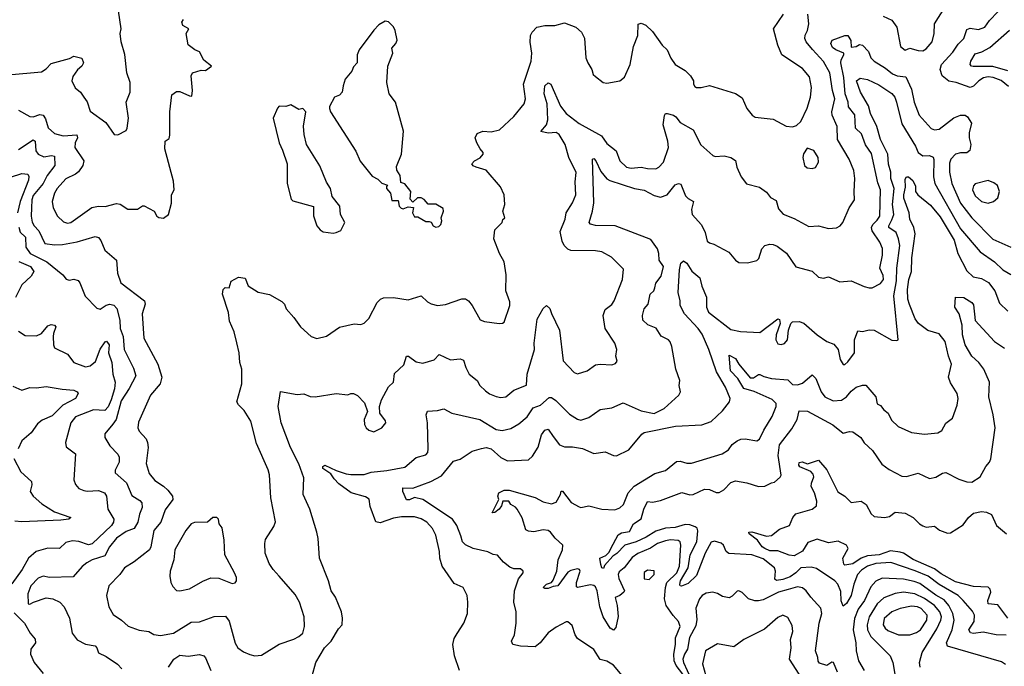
# Model space of a CAD drawing. Extents: x 1603745 to 1745082, y 385868 to 533966.
# Tile 320 of 646: x 1699692 to 1705734, y 423971 to 427941. Entities that reach past the tile are written whole.
import ezdxf

# ---------------------------------------------------------------- set-up
doc = ezdxf.new("R2010")
doc.units = 0

msp = doc.modelspace()

# ---------------------------------------------------------------- linework, layer by layer
at = {"layer": '0CON20XD'}
for points in [[(1700295, 427233.8), (1700345, 427261.2), (1700350.8, 427275), (1700359.5, 427335), (1700344.6, 427435), (1700370, 427495), (1700369.5, 427555), (1700348.9, 427615), (1700336.9, 427726.9), (1700314.1, 427805), (1700308.8, 427855), (1700314, 427885), (1700297.9, 427995)], [(1704991.3, 427961.3), (1705045, 427938.6), (1705075.6, 427895), (1705097.1, 427775), (1705125, 427754.4), (1705155, 427765.7), (1705205, 427751.8), (1705235, 427750.4), (1705255, 427761.1), (1705292.2, 427805), (1705304.5, 427855), (1705305.7, 427915), (1705368.6, 428015)], [(1705760.5, 427530.5), (1705715, 427567.5), (1705665, 427586.1), (1705635, 427589.8), (1705607.3, 427582.7), (1705578.2, 427565), (1705545, 427532.7), (1705525, 427523.8), (1705438.8, 427555), (1705393.7, 427563.7), (1705352.3, 427595), (1705340.7, 427635), (1705348.2, 427665), (1705417.9, 427742.1), (1705450.1, 427789.9), (1705486.4, 427825), (1705505, 427880.8), (1705525, 427888.9), (1705575, 427880), (1705614.2, 427895), (1705643.8, 427936.2), (1705695, 427988)], [(1699685, 427384.4), (1699755, 427345.7), (1699775, 427343.8), (1699815, 427357.9), (1699835, 427353.6), (1699851.2, 427331.2), (1699867.1, 427277.1), (1699905, 427242.2), (1699958.2, 427228.2), (1700043.5, 427233.5), (1700046.9, 427215), (1700031.6, 427185), (1700029.6, 427155), (1700085.4, 427075), (1700079.5, 427045), (1700053, 427007), (1700035, 426992.2), (1699975, 426964.4), (1699921.1, 426905), (1699905.3, 426875), (1699892.2, 426825), (1699897.8, 426785), (1699923.8, 426735), (1699960.4, 426700.4), (1699985, 426690.9), (1700005, 426695.5), (1700135, 426787.1), (1700175, 426796.5), (1700216.2, 426793.8), (1700285, 426813.1), (1700308.3, 426808.3), (1700355, 426778), (1700415, 426777.5), (1700445, 426798), (1700455, 426798), (1700516.2, 426765), (1700534.2, 426734.2), (1700545, 426726.7), (1700575, 426722.5), (1700605.9, 426744.1), (1700623.8, 426815), (1700622.5, 426865), (1700640.8, 426895), (1700635, 426948.8), (1700582.7, 427147.3), (1700584.2, 427195.8), (1700608.8, 427211.2), (1700612.3, 427232.3), (1700612.5, 427375), (1700625, 427480), (1700655, 427500), (1700675, 427500), (1700735, 427472.5), (1700748.3, 427471.7), (1700752.5, 427505), (1700743.3, 427595), (1700752.5, 427615), (1700805, 427630), (1700831.7, 427628.3), (1700870, 427655), (1700822.3, 427692.3), (1700795, 427743.3), (1700765.9, 427755.9), (1700726.4, 427786.4), (1700714, 427855), (1700730, 427885), (1700693.3, 427905), (1700686.7, 427925), (1700697.7, 427942.3)], [(1701285, 424524.3), (1701247.1, 424565), (1701222.9, 424602.9), (1701198.1, 424665), (1701195.5, 424724.5), (1701200.7, 424749.3), (1701251.5, 424828.5), (1701262.1, 424857.9), (1701232.1, 425005), (1701225.3, 425145.3), (1701217.3, 425177.3), (1701145, 425338.8), (1701109.6, 425475), (1701070.4, 425540.4), (1701035, 425575.8), (1701024.4, 425595), (1701055.5, 425705), (1701055.5, 425795.5), (1701042, 425835), (1701038.6, 425895), (1701025, 425956.7), (1701007.6, 426025), (1700979.7, 426089.7), (1700972.7, 426142.7), (1700937.5, 426255), (1700940, 426285), (1700953.6, 426296.4), (1700976.4, 426293.6), (1700990, 426335), (1701035, 426360), (1701075, 426353.3), (1701095, 426306.7), (1701155, 426267.5), (1701225, 426253.3), (1701300.5, 426210.5), (1701316.7, 426195), (1701326.7, 426165), (1701375, 426112.5), (1701415.8, 426055.8), (1701480, 425995), (1701515, 425984), (1701575, 425997.5), (1701655, 426052), (1701745, 426073.3), (1701785, 426070), (1701805, 426076.7), (1701835, 426106.7), (1701885, 426203.3), (1701905.9, 426224.1), (1701925, 426233.3), (1701985, 426235.8), (1702075, 426220), (1702155, 426246), (1702195, 426208.8), (1702217.1, 426197.1), (1702255.7, 426185.7), (1702305, 426191.9), (1702405, 426226.4), (1702427.6, 426227.6), (1702446.9, 426215), (1702469.4, 426185), (1702517.5, 426097.5), (1702545, 426087.5), (1702635, 426075.8), (1702655, 426076.7), (1702665, 426083.3), (1702698.9, 426185), (1702699.1, 426209.1), (1702675.6, 426275), (1702677.5, 426375), (1702665.4, 426455), (1702635.9, 426505.9), (1702600.6, 426595), (1702608.7, 426651.3), (1702652.9, 426695), (1702656.2, 426713.8), (1702668.8, 426725), (1702657.5, 426765), (1702669.4, 426805), (1702664.4, 426865), (1702642, 426915), (1702555, 427016.7), (1702494.2, 427034.2), (1702474.2, 427044.2), (1702467.5, 427055), (1702483.3, 427075), (1702517.7, 427092.3), (1702536.7, 427115), (1702536.2, 427125), (1702516.8, 427146.8), (1702497.8, 427185), (1702486.2, 427215), (1702498.5, 427241.5), (1702535, 427256.7), (1702585, 427252.9), (1702636.2, 427265), (1702725, 427346), (1702788, 427425), (1702795.6, 427455), (1702784.5, 427545), (1702830.9, 427685), (1702834.5, 427734.5), (1702823.6, 427803.6), (1702826.8, 427843.2), (1702836, 427865), (1702865, 427894.2), (1702915, 427905.8), (1702975, 427905.6), (1703035, 427922.2), (1703104.1, 427894.1), (1703139.5, 427865), (1703157.1, 427827.1), (1703166.1, 427706.1), (1703177.8, 427675), (1703203.3, 427635), (1703212, 427605), (1703225, 427591.2), (1703273.3, 427555), (1703295, 427551.4), (1703375, 427566), (1703402.7, 427587.3), (1703438.6, 427665), (1703459.4, 427775), (1703485.6, 427844.4), (1703486.7, 427913.3), (1703505, 427920), (1703535, 427906.2), (1703575, 427868), (1703634.5, 427784.5), (1703665, 427756.2), (1703687.5, 427705), (1703715, 427666.2), (1703775, 427628.8), (1703808.8, 427595), (1703825.9, 427565.9), (1703826.7, 427545), (1703835, 427530), (1703845, 427524.3), (1703873.9, 427523.9), (1703925, 427536.2), (1704085, 427488), (1704125, 427460), (1704154, 427395), (1704186.2, 427355), (1704205, 427342.5), (1704315, 427330), (1704395, 427286.7), (1704435, 427282.5), (1704458.3, 427291.7), (1704486, 427315), (1704525, 427396.7), (1704545.6, 427465), (1704551.9, 427525), (1704539.4, 427589.4), (1704495, 427641.4), (1704369.4, 427725), (1704344.5, 427785), (1704318.6, 427885), (1704380, 427975)], [(1701465, 423830), (1701510, 423995), (1701563.3, 424085), (1701602.9, 424125), (1701648.3, 424201.7), (1701670, 424225), (1701673.3, 424266.7), (1701666, 424305), (1701630, 424395), (1701604.2, 424435), (1701588, 424495), (1701532.5, 424635), (1701524, 424755), (1701515.7, 424795), (1701472, 424935), (1701431.2, 425025), (1701435, 425127.5), (1701405, 425213.3), (1701354.2, 425314.2), (1701296.2, 425465), (1701277.3, 425565), (1701292.7, 425657.3), (1701395, 425639.2), (1701435, 425644), (1701475, 425626.9), (1701505.8, 425624.2), (1701634.2, 425645.8), (1701705, 425636.7), (1701725, 425646.2), (1701740, 425645), (1701765, 425632.5), (1701807.7, 425587.7), (1701826.2, 425535), (1701806.7, 425485), (1701808.8, 425455), (1701818.8, 425435), (1701835, 425420), (1701865, 425410.8), (1701915, 425434.2), (1701939.2, 425465), (1701937, 425477), (1701902, 425525), (1701900, 425565), (1701912.7, 425607.3), (1701955, 425686.9), (1701985.6, 425715), (1701991.1, 425768.9), (1702049.2, 425820.8), (1702065, 425875.6), (1702078, 425875), (1702125, 425839.4), (1702165, 425831.9), (1702235, 425852.9), (1702265.6, 425884.4), (1702335, 425852.5), (1702395, 425857.5), (1702415, 425851.2), (1702429.5, 425805), (1702450.9, 425765), (1702499.4, 425725), (1702515.8, 425695), (1702551.4, 425661.4), (1702575, 425643.1), (1702615, 425627.5), (1702645, 425620.5), (1702675.5, 425624.5), (1702723.9, 425666.1), (1702802.4, 425697.6), (1702805.5, 425765), (1702852.1, 425915), (1702849.5, 425955), (1702867.7, 426102.3), (1702905, 426167.5), (1702925, 426186.7), (1702945, 426167.5), (1702956.1, 426136.1), (1703004.4, 426035), (1703027.2, 425847.2), (1703095, 425774.2), (1703115, 425766), (1703175, 425784), (1703225, 425820.8), (1703255, 425826), (1703325, 425822), (1703349.2, 425830.8), (1703358.8, 425845), (1703350, 425875), (1703356.5, 425915), (1703344.6, 425954.6), (1703285.6, 426045), (1703272.5, 426125), (1703285, 426162), (1703325, 426192), (1703339.4, 426215), (1703390.6, 426345), (1703398, 426408), (1703323.4, 426483.4), (1703265, 426514.4), (1703225, 426521.2), (1703075, 426523.5), (1703055, 426531.5), (1703033.3, 426553.3), (1703020.1, 426580.1), (1703009.5, 426640.5), (1703039.1, 426715), (1703046, 426755), (1703083.4, 426816.6), (1703103.8, 426865), (1703101.4, 426945), (1703107.1, 427002.9), (1703062.8, 427095), (1703039.7, 427175), (1703002.3, 427235), (1702985, 427247.4), (1702934.3, 427244.3), (1702890, 427255), (1702924.2, 427295.8), (1702932.9, 427325), (1702929.8, 427425), (1702910, 427485), (1702914.5, 427535), (1702935, 427552.5), (1702952, 427545), (1703010.3, 427410.3), (1703044.8, 427364.8), (1703125, 427304.1), (1703263, 427227), (1703295, 427180.7), (1703351.8, 427135), (1703375.4, 427075), (1703415, 427035.4), (1703445, 427028.4), (1703505, 427035.9), (1703545, 427026.7), (1703595, 427024.6), (1703615, 427035.6), (1703641.8, 427065), (1703673.5, 427155), (1703669.7, 427195), (1703640.3, 427295), (1703648.2, 427351.8), (1703655, 427364), (1703664.4, 427365.6), (1703705, 427354.5), (1703718.9, 427345), (1703745, 427308.5), (1703825, 427264.4), (1703871.5, 427171.5), (1703945, 427106.7), (1703960.8, 427100.8), (1704015, 427104.4), (1704055, 427094.4), (1704085, 427076.2), (1704092.5, 427035), (1704120, 426975), (1704152.6, 426932.6), (1704232.1, 426912.1), (1704275, 426882), (1704299.7, 426849.7), (1704335, 426830), (1704348.6, 426778.6), (1704377.2, 426747.2), (1704445, 426720.6), (1704535, 426670), (1704595, 426675.8), (1704655, 426658.1), (1704705, 426661.9), (1704727.5, 426675), (1704742.9, 426695), (1704782.5, 426785), (1704815.7, 426835), (1704812.3, 426885), (1704817.5, 426965), (1704811.6, 427015), (1704783.2, 427085), (1704710, 427205), (1704708.8, 427285), (1704677.6, 427355), (1704676.8, 427375), (1704694.3, 427455), (1704680.2, 427505), (1704663.4, 427615), (1704625, 427684.6), (1704558, 427758), (1704519.1, 427805), (1704510.3, 427825), (1704511.2, 427845), (1704526.8, 427875), (1704535.2, 427914.8), (1704528.7, 427975)], [(1702245, 426667.5), (1702265, 426670), (1702276.7, 426683.3), (1702282.5, 426705), (1702277.5, 426725), (1702293.3, 426765), (1702290.7, 426780.7), (1702245, 426807.5), (1702198.3, 426808.3), (1702175, 426837.5), (1702155, 426846.7), (1702133, 426847), (1702105, 426820), (1702088.3, 426838.3), (1702092.5, 426885), (1702055, 426932.5), (1702031.7, 426941.7), (1702026.7, 426985), (1702006.7, 427016.7), (1702005, 427040), (1702035.8, 427114.2), (1702046.8, 427256.8), (1701998.9, 427435), (1701959.2, 427485), (1701944.3, 427555), (1701950.8, 427655), (1701981.2, 427735), (1701976, 427765), (1702001.2, 427795), (1702008.8, 427815), (1701996.2, 427875), (1701985, 427897.5), (1701955, 427927.5), (1701935, 427932.5), (1701895, 427908.8), (1701865, 427876.7), (1701776.2, 427755), (1701763.8, 427725), (1701763.6, 427676.4), (1701739.5, 427650.5), (1701731.2, 427625), (1701690, 427575), (1701676.7, 427535), (1701670, 427495), (1701655, 427476.7), (1701623.8, 427465), (1701593, 427407), (1701592.5, 427395), (1701600, 427375), (1701754.1, 427134.1), (1701781.2, 427071.2), (1701855, 426980), (1701890.7, 426960.7), (1701915, 426937.5), (1701950, 426925), (1701942.5, 426917.5), (1701942.5, 426905), (1701967.5, 426875), (1701975, 426830), (1702015, 426830), (1702020, 426795), (1702033, 426783), (1702045, 426780), (1702075, 426792.5), (1702108.3, 426788.3), (1702102.5, 426755), (1702115, 426730), (1702135, 426730), (1702185, 426702.5), (1702205, 426702.5), (1702216.7, 426696.7), (1702230, 426675), (1702245, 426667.5)], [(1705755.7, 427625.7), (1705662.9, 427652.9), (1705542.9, 427652.9), (1705532, 427655), (1705524.4, 427665), (1705528.9, 427685), (1705555, 427730.6), (1705597.1, 427742.9), (1705645, 427770.6), (1705766.8, 427876.8)], [(1703689.6, 426895), (1703715, 426926.2), (1703735, 426934.3), (1703750, 426930), (1703778.7, 426858.7), (1703793.4, 426843.4), (1703827.5, 426825), (1703815.4, 426775), (1703819.6, 426745), (1703875, 426680.6), (1703899.2, 426635), (1703911.8, 426581.8), (1703925, 426570), (1703951.8, 426561.8), (1704043.8, 426513.8), (1704085, 426463.8), (1704105, 426450), (1704157.3, 426447.3), (1704215, 426461.4), (1704228.1, 426475), (1704247, 426533), (1704263.8, 426555), (1704295, 426562.9), (1704315, 426559.4), (1704340.9, 426550.9), (1704398, 426508), (1704455, 426424.2), (1704555, 426397.1), (1704595, 426359.2), (1704625, 426354.3), (1704655, 426362.5), (1704725, 426332.2), (1704795, 426336.7), (1704875, 426302.2), (1704905, 426293.5), (1704922.5, 426295), (1704975, 426320.8), (1704992.5, 426345), (1704989.9, 426369.9), (1704970.8, 426415), (1704987.1, 426495), (1704987.1, 426535), (1704970.3, 426575), (1704922.8, 426645), (1704918.8, 426665), (1704926.8, 426683.2), (1704955, 426710.4), (1704969.7, 426735), (1704975.3, 426895), (1704958.3, 426938.3), (1704919, 427119), (1704881.7, 427171.7), (1704858.8, 427238.8), (1704821.8, 427275), (1704816.8, 427356.8), (1704777.1, 427405), (1704777, 427435), (1704758, 427485), (1704748.8, 427585), (1704730.8, 427675), (1704733.3, 427695), (1704750.3, 427725), (1704748.9, 427735), (1704700.6, 427755), (1704680.4, 427770.4), (1704668.9, 427795), (1704678, 427815), (1704755, 427843.8), (1704775, 427843.5), (1704792.6, 427812.6), (1704795, 427771.8), (1704825, 427776.1), (1704845, 427787.3), (1704865, 427784.6), (1704900, 427745), (1704915.8, 427705.8), (1704935, 427686.2), (1705005, 427643.9), (1705048.9, 427608.9), (1705076.1, 427596.1), (1705129.4, 427589.4), (1705163.8, 427513.8), (1705182.1, 427435), (1705211.8, 427355), (1705285, 427271.9), (1705305.6, 427264.4), (1705335, 427268.6), (1705425, 427338.2), (1705465, 427353.5), (1705494.6, 427354.6), (1705508.5, 427345), (1705533.1, 427305), (1705518.2, 427245), (1705518.2, 427215), (1705527.9, 427175), (1705522.7, 427137.3), (1705505, 427122.5), (1705465, 427122.9), (1705434.5, 427115), (1705406, 427085), (1705398.8, 427058.8), (1705398.4, 427005), (1705412.6, 426935), (1705466.2, 426815), (1705534.1, 426725), (1705664, 426594), (1705775, 426544.5)], [(1699622.2, 427602.2), (1699825, 427621.4), (1699855, 427638.6), (1699885, 427671.9), (1699998.3, 427701.7), (1700025, 427716.2), (1700072.5, 427705), (1700083.8, 427675), (1700073.8, 427655), (1700047.5, 427632.5), (1700018.3, 427591.7), (1700012.5, 427565), (1700032.7, 427522.7), (1700065, 427496.2), (1700085.5, 427465.5), (1700105.4, 427435.4), (1700125, 427380), (1700219.7, 427309.7), (1700272.5, 427235), (1700295, 427233.8)], [(1702965, 425381.4), (1703005, 425330.8), (1703035, 425317.5), (1703085, 425318), (1703145, 425308.5), (1703215, 425276.7), (1703285, 425288.5), (1703335, 425264.4), (1703355, 425262.9), (1703430.9, 425299.1), (1703509.4, 425395), (1703524.7, 425405.3), (1703715.6, 425445.6), (1703877.4, 425452.6), (1703935.4, 425474.6), (1704005, 425538.8), (1704048.8, 425595), (1704052, 425615), (1704024.2, 425685), (1703967.7, 425777.7), (1703921.8, 425915), (1703879.5, 426009.5), (1703854.7, 426045), (1703771.8, 426135), (1703744.5, 426185), (1703745.3, 426215), (1703733.5, 426266.5), (1703740.2, 426405), (1703748.8, 426445), (1703765, 426459.2), (1703785, 426445.5), (1703816.4, 426396.4), (1703866.5, 426356.5), (1703877.6, 426305), (1703906.8, 426236.8), (1703906.7, 426175), (1703919.7, 426145), (1704055, 426038.8), (1704115, 426026.7), (1704235, 426020.6), (1704345, 426103.8), (1704355, 426100), (1704358.6, 426075), (1704334.6, 426005.4), (1704332.1, 425975), (1704345, 425950.8), (1704365, 425945.6), (1704385, 425953.3), (1704403.6, 425975), (1704410, 426035), (1704424, 426075), (1704435, 426085.8), (1704475, 426086.9), (1704505, 426076.7), (1704585, 426005.5), (1704645, 425964.6), (1704687.8, 425947.8), (1704714.3, 425915), (1704726.9, 425855), (1704745, 425823.3), (1704755, 425823.8), (1704775, 425840.8), (1704815.3, 425894.7), (1704815.6, 425975), (1704835, 426030), (1704865, 426025.8), (1704905, 426037.1), (1704935, 426034.3), (1705045, 425973.8), (1705075, 425970), (1705082.5, 425975), (1705056.9, 426245), (1705073.2, 426336.8), (1705075.2, 426415), (1705092.2, 426555), (1705085.7, 426595.7), (1705070.7, 426635), (1705025.4, 426665), (1705024.7, 426675), (1705045, 426711.8), (1705056.9, 426745), (1705049, 426805), (1705058.7, 426905), (1705037.2, 426965), (1705037.5, 427005), (1705023.6, 427053.6), (1705018.5, 427115), (1704975.3, 427205), (1704952.2, 427285), (1704912.4, 427365), (1704901.3, 427411.3), (1704850.8, 427495), (1704827.5, 427565), (1704849.3, 427580.7), (1704895, 427573.3), (1704965, 427539.7), (1705045, 427487.5), (1705062, 427465), (1705072.5, 427435), (1705105, 427301.9), (1705190.3, 427165), (1705206.2, 427126.2), (1705235, 427105.4), (1705275, 427105.9), (1705296.7, 427096.7), (1705301.6, 427081.6), (1705299.2, 426975), (1705308.4, 426935), (1705465, 426656.9), (1705585.2, 426515.2), (1705673.6, 426453.6), (1705725, 426404.5), (1705775, 426376.4)], [(1701615, 426630), (1701635, 426633.3), (1701663, 426647), (1701687.5, 426695), (1701660, 426745), (1701656.2, 426795), (1701608.8, 426855), (1701600, 426905), (1701575, 426942.5), (1701534.3, 427044.3), (1701452, 427175), (1701438, 427235), (1701434.1, 427285.9), (1701447.5, 427375), (1701430, 427395), (1701405, 427390), (1701355, 427417.5), (1701325, 427407.5), (1701285, 427410), (1701273, 427397), (1701247.5, 427335), (1701283.3, 427185), (1701305, 427140), (1701333.3, 427055), (1701334, 426935), (1701358.3, 426838.3), (1701368.3, 426828.3), (1701494.3, 426794.3), (1701495.6, 426735.6), (1701515.7, 426675.7), (1701535, 426651.2), (1701555, 426638), (1701615, 426630)], [(1699685, 427143.8), (1699775, 427202.7), (1699787.5, 427195), (1699791.3, 427135), (1699804.6, 427115), (1699839.2, 427099.2), (1699886.6, 427106.6), (1699905, 427102.5), (1699907, 427045), (1699860.2, 426985), (1699835.4, 426934.6), (1699775, 426860.4), (1699766.8, 426835), (1699765.2, 426784.8), (1699761.4, 426735), (1699768.2, 426698.2), (1699780.9, 426675), (1699809.6, 426645), (1699847, 426567), (1699905, 426558), (1699955, 426560.7), (1700044.1, 426575.9), (1700155, 426609.5), (1700175, 426603.1), (1700189.4, 426585), (1700215, 426526), (1700286, 426465), (1700292.9, 426385), (1700313.3, 426325), (1700458, 426215), (1700462.5, 426195), (1700443.8, 426135), (1700454.7, 425984.7), (1700539.5, 425825), (1700563.8, 425745), (1700553.3, 425705), (1700494.7, 425635.3), (1700420.6, 425469.4), (1700416.7, 425435), (1700425.7, 425415), (1700467.4, 425367.4), (1700476.7, 425345), (1700479.6, 425315), (1700467.5, 425215), (1700487.1, 425155), (1700521.9, 425111.9), (1700575, 425077.5), (1700602, 425052), (1700630, 425015), (1700632.5, 424995), (1700585, 424931.4), (1700558.2, 424855), (1700515.3, 424804.7), (1700497.2, 424705), (1700488.2, 424685), (1700395, 424611.8), (1700334.7, 424575.3), (1700305.6, 424535), (1700238.9, 424465), (1700224.4, 424405), (1700238.1, 424335), (1700265, 424289.2), (1700316.2, 424255), (1700356.6, 424216.6), (1700425, 424192.9), (1700484.4, 424184.4), (1700515.5, 424165.5), (1700555, 424160.6), (1700635, 424174.5), (1700745, 424242.7), (1700795, 424244.4), (1700885, 424275.6), (1700955, 424278), (1700977.6, 424247.6), (1701015, 424113.3), (1701031.4, 424085), (1701065, 424059.4), (1701105, 424042.5), (1701135, 424035.5), (1701175, 424039.5), (1701285, 424107.3), (1701373.3, 424136.7), (1701405, 424153.3), (1701428.6, 424175), (1701440.6, 424215), (1701438.2, 424275), (1701410, 424365), (1701381.5, 424411.5), (1701285, 424524.3)], [(1704555, 427028), (1704575, 427033.8), (1704594.2, 427065.8), (1704592.5, 427095), (1704565, 427138), (1704525, 427152.5), (1704502.3, 427117.7), (1704498, 427095), (1704508, 427045), (1704525, 427032), (1704555, 427028)], [(1702391.9, 423945), (1702359.6, 424035), (1702349.4, 424105), (1702358.3, 424141.7), (1702376.9, 424173.1), (1702417.5, 424235), (1702440, 424295), (1702442.9, 424365), (1702438.1, 424405), (1702413.6, 424453.6), (1702358.2, 424478.2), (1702285.3, 424585.3), (1702270, 424635), (1702268.2, 424675), (1702246, 424775), (1702225, 424817.8), (1702190, 424855), (1702155, 424875.9), (1702115, 424888.9), (1702035, 424889), (1701985, 424879.5), (1701905, 424852.5), (1701876.8, 424856.8), (1701842, 424952), (1701836.9, 424996.9), (1701815, 425011.1), (1701725.6, 425035), (1701650.1, 425090.1), (1701621, 425121), (1701602.1, 425152.1), (1701551.6, 425185), (1701551.6, 425198.4), (1701565, 425205.3), (1701633.1, 425173.1), (1701695, 425151.9), (1701725, 425148), (1701805, 425148.6), (1701847.9, 425162.1), (1701945, 425172.2), (1702055, 425194.3), (1702125, 425252.9), (1702185, 425270), (1702196.9, 425283.1), (1702199.5, 425305), (1702195.3, 425465.3), (1702185.6, 425515), (1702195, 425538), (1702255, 425540.6), (1702295, 425551.4), (1702344.3, 425524.3), (1702515, 425485.5), (1702615, 425423.8), (1702652.2, 425417.8), (1702705, 425430.4), (1702755, 425458.8), (1702806.7, 425503.3), (1702842.8, 425557.2), (1702888.1, 425575), (1702941.4, 425621.4), (1702955, 425620.9), (1702983.1, 425603.1), (1703065, 425519.6), (1703115, 425487.3), (1703135, 425482.1), (1703185, 425497.5), (1703255, 425547.8), (1703325, 425556.9), (1703395, 425587.9), (1703505, 425539.6), (1703585, 425522.5), (1703646.8, 425553.2), (1703736, 425635), (1703747.5, 425655), (1703739.2, 425695), (1703744, 425725), (1703718.8, 425795), (1703693.5, 425935), (1703683.4, 425963.4), (1703673.8, 425975), (1703627.9, 425997.9), (1703596.8, 426046.8), (1703546.4, 426066.4), (1703516.7, 426095), (1703514.3, 426125), (1703524.4, 426165), (1703548.1, 426195), (1703561.1, 426255), (1703584.5, 426275), (1703589.6, 426295), (1703596.5, 426323.5), (1703628.2, 426365), (1703641.9, 426425), (1703617.1, 426465), (1703614.6, 426505), (1703605, 426534), (1703565, 426591.4), (1703345.2, 426675.2), (1703225, 426676.2), (1703194.6, 426684.6), (1703187.1, 426695), (1703207.8, 426765), (1703214.6, 426815.4), (1703206.2, 427083.8), (1703215, 427088), (1703228.2, 427075), (1703258.6, 427008.6), (1703295, 426964.4), (1703313, 426953), (1703465, 426903.3), (1703525, 426893.6), (1703585, 426861.2), (1703625, 426850.6), (1703665, 426865.6), (1703689.6, 426895)], [(1699635, 426972.9), (1699705, 426996.1), (1699742.6, 426992.6), (1699748.5, 426978.5), (1699746.2, 426955), (1699695.2, 426825.2), (1699679.4, 426755)], [(1703761.9, 423921.9), (1703720.5, 423975), (1703708.8, 424005), (1703706.2, 424045), (1703717.2, 424105), (1703716.7, 424145), (1703746.1, 424215), (1703735.8, 424245), (1703702.8, 424282.8), (1703658.2, 424345), (1703648.4, 424385), (1703654.1, 424455), (1703663.2, 424485), (1703723.7, 424545), (1703740.2, 424585), (1703750, 424715), (1703745.5, 424735), (1703733.3, 424743.3), (1703685, 424746.5), (1703655, 424741.3), (1703605.9, 424724.1), (1703562.9, 424697.1), (1703485, 424664.1), (1703450.2, 424639.8), (1703402.2, 424575), (1703370.2, 424549.8), (1703364.8, 424535), (1703369.6, 424509.6), (1703403.8, 424435), (1703400, 424425), (1703375, 424406.2), (1703346.2, 424393.8), (1703358.1, 424345), (1703364.3, 424275.7), (1703350.5, 424209.5), (1703336.7, 424193.3), (1703315.5, 424205.5), (1703272, 424275), (1703252.2, 424335), (1703236.1, 424435), (1703225, 424458.1), (1703215, 424467.3), (1703195, 424470.5), (1703115, 424454.2), (1703108.3, 424458.3), (1703108.9, 424485), (1703131.5, 424555), (1703127.5, 424565), (1703115, 424568.5), (1703075, 424559.4), (1703055, 424548.2), (1702995, 424464.2), (1702965, 424460.4), (1702935, 424448.3), (1702915, 424447.9), (1702905, 424454.2), (1702925, 424474.7), (1702955, 424484.4), (1702965, 424500), (1702987.7, 424555), (1702997.2, 424625), (1703023.9, 424685), (1703025.2, 424715), (1702977, 424757), (1702948.7, 424795), (1702935, 424804.2), (1702905, 424808.5), (1702846.2, 424796.2), (1702815, 424799.5), (1702797.8, 424807.8), (1702775, 424882.5), (1702745.6, 424935.6), (1702735, 424948.8), (1702706.2, 424965), (1702693.8, 424985), (1702656.7, 424985), (1702649.3, 424955), (1702635, 424935.5), (1702608.6, 424915), (1702592.3, 424912.3), (1702632.9, 424995), (1702626.7, 425015), (1702632.5, 425035), (1702665, 425052.7), (1702695, 425052.5), (1702855, 425008), (1702905, 424980.6), (1702955, 424968.5), (1702985, 424979.2), (1703010.8, 425025), (1703015, 425046.7), (1703023.8, 425046.2), (1703076.1, 424976.1), (1703125, 424950), (1703135, 424946.7), (1703185, 424955.8), (1703265, 424935.5), (1703345, 424931.2), (1703375, 424944.5), (1703398.1, 424965), (1703426.5, 425035), (1703462.5, 425077.5), (1703590, 425155), (1703655, 425172.5), (1703721.9, 425228.1), (1703745, 425230.6), (1703785, 425218.1), (1703815, 425218.1), (1704003.8, 425276.2), (1704040.8, 425299.2), (1704065, 425333.1), (1704095, 425354.4), (1704117.5, 425365), (1704145, 425366.9), (1704215, 425356), (1704232, 425365), (1704258.7, 425421.3), (1704310, 425505), (1704334.4, 425565), (1704334.4, 425584.4), (1704309.7, 425609.7), (1704198.5, 425658.5), (1704135, 425675.9), (1704098.7, 425738.7), (1704054.8, 425785), (1704045, 425880), (1704085, 425861.4), (1704105.7, 425825), (1704175, 425741.9), (1704195, 425742.2), (1704225, 425762.5), (1704235, 425762.9), (1704259.4, 425749.4), (1704305, 425738.2), (1704405, 425728.9), (1704435, 425701.4), (1704465, 425698.1), (1704495, 425710), (1704555, 425759.4), (1704578.2, 425738.2), (1704610.8, 425655), (1704633.8, 425625), (1704685, 425601.4), (1704735, 425605.4), (1704766.4, 425625), (1704795, 425659.5), (1704825, 425683.6), (1704865, 425697.8), (1704885, 425695.8), (1704945.8, 425625), (1704955, 425582.5), (1704975, 425572.5), (1704995.6, 425545.6), (1705022, 425525), (1705041.3, 425481.3), (1705082.6, 425442.6), (1705165, 425405.7), (1705245, 425395.6), (1705325.7, 425404.3), (1705351.2, 425418.8), (1705376.1, 425463.9), (1705416.7, 425495), (1705445.8, 425575), (1705450.8, 425615), (1705444.3, 425645), (1705405, 425711.2), (1705391.9, 425745), (1705410, 425825), (1705391.5, 425875), (1705370.6, 425965), (1705335, 426011.5), (1705265, 426032.4), (1705207.3, 426075), (1705187.9, 426105), (1705151.5, 426191.5), (1705142.5, 426225), (1705141.1, 426285), (1705148.8, 426345), (1705164.2, 426395), (1705167.6, 426477.6), (1705188.2, 426625), (1705180, 426665), (1705153.8, 426715), (1705149.7, 426755), (1705118.7, 426845), (1705117.1, 426865), (1705128.5, 426911.5), (1705125, 426962.5), (1705135, 426975.5), (1705146.7, 426976.7), (1705172.4, 426952.4), (1705188.8, 426918.8), (1705189.2, 426885), (1705203.1, 426865), (1705281.2, 426801.2), (1705340.2, 426730.2), (1705427, 426587), (1705448.6, 426505), (1705505, 426399.5), (1705542.7, 426362.7), (1705595, 426352.1), (1705637.2, 426327.2), (1705676.4, 426276.4), (1705705, 426200), (1705755, 426151.1)], [(1705635, 426814.6), (1705668.8, 426825), (1705695, 426846.2), (1705704.4, 426885), (1705691.7, 426921.7), (1705669.7, 426939.7), (1705635, 426954.3), (1705555, 426932), (1705545, 426920), (1705538.9, 426895), (1705555, 426859.2), (1705594.3, 426825), (1705635, 426814.6)], [(1699687, 426667), (1699695.2, 426635.2), (1699726.7, 426605), (1699728.7, 426545), (1699756.9, 426505), (1699859.3, 426455), (1699956, 426375), (1699977.9, 426347.9), (1699995, 426340.8), (1700025, 426347.1), (1700049.9, 426339.9), (1700060.9, 426325), (1700092.8, 426242.8), (1700165, 426170), (1700185, 426164), (1700221.7, 426188.3), (1700245, 426194.6), (1700268.7, 426188.7), (1700287.1, 426167.1), (1700306.5, 426095), (1700308.4, 426045), (1700326.2, 425995), (1700332.1, 425915), (1700390.4, 425800.4), (1700403.8, 425755), (1700363.5, 425676.5), (1700315, 425600.9), (1700284.4, 425485.6), (1700263.1, 425456.9), (1700215, 425398.8), (1700214.4, 425375), (1700245.7, 425325), (1700293.3, 425273.3), (1700301.8, 425255), (1700302.2, 425225), (1700277.1, 425175), (1700278.7, 425158.7), (1700347, 425097), (1700379.7, 425019.7), (1700429.3, 424989.3), (1700441.1, 424975), (1700442.7, 424945), (1700426.5, 424905), (1700417.1, 424855), (1700393.6, 424816.4), (1700345, 424798), (1700285, 424758.2), (1700242.7, 424705), (1700215, 424649.2), (1700137.5, 424625), (1700103.6, 424606.4), (1700075, 424583.3), (1700020.6, 424519.4), (1699875, 424516.2), (1699835, 424523.8), (1699805, 424512.3), (1699760.7, 424465), (1699741.2, 424415), (1699744.7, 424355), (1699755, 424352), (1699775.7, 424365), (1699855, 424390.9), (1699895, 424384.4), (1699938, 424365), (1699964, 424335), (1699996.7, 424266.7), (1700013.8, 424173.8), (1700044, 424134), (1700095, 424107.5), (1700156.1, 424096.1), (1700165.6, 424085), (1700175, 424052.5), (1700221.9, 424031.9), (1700293, 423983), (1700319.2, 423955)], [(1699686.9, 426456.9), (1699759.1, 426425), (1699777.9, 426395), (1699762.7, 426365), (1699705, 426312.9), (1699665.5, 426235)], [(1705745, 424161.4), (1705685, 424164.5), (1705605, 424181.1), (1705545, 424172.9), (1705526.2, 424176.2), (1705516.7, 424195), (1705548.6, 424245), (1705550.6, 424285), (1705538.7, 424308.7), (1705481.8, 424375), (1705450.4, 424405), (1705335, 424472.1), (1705267.8, 424525), (1705187.4, 424557.4), (1705038.8, 424608.8), (1704945, 424601.9), (1704895.5, 424585), (1704858.9, 424561.1), (1704834.2, 424535), (1704811.4, 424475), (1704794.4, 424405.6), (1704765, 424355.5), (1704745, 424340), (1704732.8, 424372.8), (1704730.1, 424430.1), (1704713.2, 424475), (1704695, 424495.8), (1704582.1, 424572.1), (1704548.7, 424578.7), (1704485.3, 424574.7), (1704455.7, 424544.3), (1704419.8, 424520.2), (1704375, 424502.9), (1704336.7, 424496.7), (1704325.4, 424505.4), (1704330.8, 424555), (1704323.6, 424575), (1704255, 424631.2), (1704185, 424655.7), (1704043.1, 424663.1), (1704027.8, 424675), (1704010.5, 424715), (1703996.7, 424726.7), (1703955, 424739.4), (1703935, 424732.4), (1703898.8, 424665), (1703845, 424528), (1703795, 424480.1), (1703752.8, 424462.8), (1703744.7, 424464.7), (1703742.4, 424472.4), (1703746.9, 424495), (1703793.8, 424575), (1703807.4, 424655), (1703847.3, 424735), (1703852.8, 424802.8), (1703848.6, 424818.6), (1703838, 424828), (1703805, 424840), (1703775, 424842), (1703715, 424823.2), (1703655, 424819.4), (1703595, 424800.9), (1703537.2, 424762.8), (1703475, 424734.4), (1703404.8, 424715.2), (1703356.2, 424663.8), (1703332.1, 424647.9), (1703280.8, 424589.2), (1703275, 424571.2), (1703265, 424575.8), (1703257.3, 424595), (1703252.5, 424635), (1703289, 424651), (1703308.5, 424671.5), (1703320, 424695), (1703365, 424777.7), (1703385, 424790.4), (1703435, 424798), (1703458.1, 424845), (1703505, 424876.5), (1703521.6, 424935), (1703545, 424982.7), (1703575, 424979.1), (1703625, 424989.4), (1703755, 425037.6), (1703804.3, 425024.3), (1703825, 425025.9), (1703895, 425058.1), (1703925, 425056.7), (1703965, 425037.2), (1703985, 425037.3), (1704013.6, 425055), (1704055, 425099.4), (1704085, 425110), (1704155, 425097.3), (1704225.5, 425074.5), (1704265, 425075.7), (1704305, 425097.5), (1704325, 425101.2), (1704358.2, 425131.8), (1704364.3, 425145), (1704346.5, 425265), (1704355, 425331.2), (1704431, 425429), (1704463.4, 425486.6), (1704475, 425538.2), (1704526.9, 425536.9), (1704682.9, 425452.9), (1704745, 425401.2), (1704785, 425412.5), (1704805, 425410), (1704854.3, 425375), (1704873.6, 425343.6), (1704925.7, 425295), (1704982.5, 425212.5), (1705028.3, 425178.3), (1705105, 425137.1), (1705135, 425135.6), (1705205, 425155.8), (1705275, 425124.3), (1705315, 425131.9), (1705355, 425156.5), (1705375, 425161.1), (1705455, 425120.6), (1705505, 425104), (1705535, 425102), (1705585.6, 425134.4), (1705621.7, 425198.3), (1705644, 425225), (1705650.8, 425245), (1705678.8, 425435), (1705665.2, 425514.8), (1705640, 425625), (1705643.9, 425715), (1705608.7, 425795), (1705578.1, 425835), (1705534.8, 425875), (1705494.4, 425945), (1705476.9, 426005), (1705474.8, 426064.8), (1705458.2, 426135), (1705431.5, 426175), (1705435, 426236.7), (1705485, 426236), (1705536, 426205), (1705545, 426190), (1705554.6, 426094.6), (1705675, 425964.6), (1705735, 425923.1)], [(1699685, 426027.8), (1699725, 426002), (1699795, 425999.5), (1699825, 426014.1), (1699865, 426061.9), (1699885, 426069.1), (1699906.2, 426065), (1699912.9, 426055), (1699898.6, 426015), (1699897.8, 425995), (1699898.6, 425945), (1699905, 425926.2), (1699986.3, 425886.3), (1700025, 425835.8), (1700095, 425808.7), (1700125, 425815.9), (1700157.7, 425842.3), (1700185, 425917.5), (1700216.8, 425963.2), (1700225, 425967.1), (1700240.9, 425945), (1700237.6, 425895), (1700258.2, 425835), (1700264.1, 425764.1), (1700278.8, 425715), (1700274.1, 425674.1), (1700253.1, 425606.9), (1700235, 425563.6), (1700215, 425542.1), (1700145, 425545.3), (1700035, 425502.5), (1700006.5, 425465), (1699973.1, 425345), (1699978.1, 425318.1), (1700034.2, 425275), (1700024.3, 425115), (1700035, 425086.2), (1700055, 425062.9), (1700085, 425049.5), (1700105, 425045.5), (1700175, 425050.4), (1700211.9, 425035), (1700223.8, 425015), (1700233.3, 424935), (1700270.6, 424875), (1700268.5, 424855), (1700254.7, 424835), (1700136.8, 424723.2)], [(1699650.6, 425690.6), (1699705, 425666.4), (1699755, 425681.9), (1699795, 425680.9), (1699855, 425689.5), (1699951.7, 425671.7), (1700025, 425666.5), (1700045.6, 425655.6), (1700051.2, 425645), (1700035.4, 425614.6), (1699957.5, 425575), (1699891.2, 425508.8), (1699829, 425481), (1699801.5, 425458.5), (1699761.5, 425405), (1699704.4, 425355), (1699682, 425305)], [(1703389.3, 423915), (1703335, 423977.3), (1703295, 424003.2), (1703255, 424011.9), (1703214.7, 424074.7), (1703115, 424142), (1703101.2, 424165), (1703082.3, 424222.3), (1703055, 424243.3), (1703045, 424243.3), (1702985, 424211.4), (1702935, 424177.1), (1702886, 424115), (1702855, 424090), (1702765, 424095.3), (1702717.5, 424105), (1702709.2, 424125), (1702729.4, 424165), (1702738.9, 424235), (1702738.1, 424305), (1702724.5, 424365), (1702728.9, 424435), (1702753.2, 424506.8), (1702782, 424545), (1702782, 424555), (1702765, 424570), (1702725, 424569.4), (1702699.8, 424579.8), (1702660.6, 424610.6), (1702625, 424653.5), (1702596.7, 424656.7), (1702563.9, 424673.9), (1702473.8, 424695), (1702427.1, 424717.1), (1702409.4, 424735), (1702398.8, 424771.2), (1702374.5, 424835), (1702347.9, 424875), (1702165, 424994.7), (1702115, 425007.6), (1702085, 424992.4), (1702065, 424993.5), (1702042.6, 425045), (1702043.2, 425066.8), (1702105, 425065.3), (1702215.3, 425104.7), (1702279.5, 425140.5), (1702355, 425230), (1702395, 425243.5), (1702468, 425292), (1702525, 425308.8), (1702555, 425313.3), (1702585.6, 425305.6), (1702645, 425252.5), (1702685, 425232.5), (1702815, 425238), (1702838.9, 425261.1), (1702873.9, 425316.1), (1702895, 425391.2), (1702915, 425420), (1702935, 425427.5), (1702965, 425381.4)], [(1699655, 425247.5), (1699698.6, 425165), (1699764.4, 425105), (1699767.3, 425085), (1699755.7, 425045), (1699774.4, 425015), (1699828.3, 424968.3), (1699905, 424918.2), (1700006.7, 424885), (1699992.5, 424875), (1699945, 424868.2), (1699705, 424857.6), (1699661.5, 424861.5)], [(1705756.5, 424266.5), (1705695, 424348.9), (1705634.2, 424354.2), (1705633.9, 424375), (1705652.6, 424425), (1705648.2, 424445), (1705635.7, 424455.7), (1705545, 424461.7), (1705435, 424488.8), (1705347.6, 424537.6), (1705305, 424569.6), (1705175, 424625.5), (1705115.1, 424665.1), (1705095, 424671.9), (1705035, 424679.1), (1704967.1, 424655), (1704895, 424648.8), (1704855.3, 424634.7), (1704805, 424600.2), (1704755, 424591.9), (1704748.6, 424598.6), (1704744.1, 424635), (1704775.6, 424695), (1704765, 424714), (1704715, 424738.2), (1704655, 424728.9), (1704585, 424751), (1704528.4, 424731.6), (1704495, 424677.9), (1704445, 424649.5), (1704415, 424653.1), (1704345, 424679.2), (1704295, 424680.5), (1704264, 424695), (1704249.2, 424705), (1704218.8, 424745), (1704168.8, 424785), (1704167.5, 424795), (1704185, 424796.9), (1704275, 424770), (1704305, 424773.3), (1704355, 424812.5), (1704416.7, 424835), (1704436.2, 424885), (1704455, 424906), (1704554.4, 424935.6), (1704580.8, 424955), (1704584.5, 424985), (1704570.4, 425035), (1704550, 425075), (1704550.4, 425095), (1704564.5, 425135), (1704561.2, 425151.2), (1704546.6, 425166.6), (1704478.8, 425195), (1704472.5, 425205), (1704475, 425222.5), (1704493, 425227), (1704525.9, 425214.1), (1704595, 425236.7), (1704645, 425176), (1704711.7, 425041.7), (1704755, 425014.5), (1704795, 424977.3), (1704855, 424984.7), (1704886.3, 424965), (1704917, 424907), (1704935, 424890.4), (1705000, 424885), (1705028.9, 424891.1), (1705063.6, 424916.4), (1705125, 424911.4), (1705175, 424884.4), (1705213.5, 424845), (1705235, 424832.5), (1705255, 424825.5), (1705305, 424830.5), (1705336.6, 424806.6), (1705385, 424787.7), (1705405, 424790.8), (1705480.8, 424839.2), (1705515, 424884.5), (1705545, 424910.8), (1705595, 424921.6), (1705625, 424917.7), (1705655, 424902.5), (1705686.5, 424835), (1705747.1, 424785)], [(1700675, 424434), (1700735, 424445.8), (1700815, 424493.5), (1700865, 424514.4), (1700915, 424512.5), (1700995, 424480), (1701015, 424483.3), (1701023.3, 424495), (1701022.5, 424515), (1701010.8, 424545), (1700950.6, 424655), (1700947.1, 424745), (1700935, 424820), (1700916.7, 424845), (1700911.2, 424875), (1700902.5, 424885), (1700877.5, 424885), (1700845, 424856.7), (1700763.9, 424853.9), (1700745, 424845.8), (1700712.5, 424805), (1700654.2, 424705), (1700644.4, 424685), (1700638.1, 424625), (1700615.7, 424555), (1700614.3, 424525), (1700620, 424485), (1700631.2, 424461.2), (1700655, 424436.7), (1700675, 424434)], [(1700136.8, 424723.2), (1700115, 424717.1), (1700055, 424737.1), (1700015, 424741.1), (1699975, 424730.5), (1699936.8, 424693.2), (1699865, 424697.1), (1699794, 424675), (1699745.3, 424634.7), (1699706.2, 424565), (1699643.7, 424476.3)], [(1703555, 424504.2), (1703586, 424535), (1703585, 424557.5), (1703545, 424562), (1703525, 424546.7), (1703525, 424507.5), (1703555, 424504.2)], [(1705742, 423982), (1705717.5, 423997.5), (1705384.7, 424094.7), (1705378.5, 424115), (1705414.3, 424195), (1705426.7, 424255), (1705418.1, 424295), (1705394.8, 424345), (1705365, 424379.1), (1705315, 424407.5), (1705215, 424478.9), (1705182, 424492), (1705115, 424505.6), (1704985, 424512), (1704946.6, 424493.4), (1704915, 424457.9), (1704876, 424374), (1704838, 424322), (1704815.2, 424265), (1704806.7, 424195), (1704822.8, 424115), (1704826.1, 424066.1), (1704839.6, 424005), (1704874.3, 423944.3)], [(1704711.2, 423935), (1704685.6, 423995), (1704675, 423996), (1704645, 423976), (1704599.5, 423989.5), (1704591.4, 424001.4), (1704590, 424025), (1704575.6, 424065), (1704598.5, 424235), (1704614.7, 424295), (1704608.1, 424328.1), (1704546.8, 424395), (1704518.8, 424435), (1704495, 424453.1), (1704465, 424459.2), (1704407.1, 424442.9), (1704348.8, 424425), (1704255, 424378.3), (1704225, 424371.8), (1704202.7, 424372.7), (1704165.4, 424385.4), (1704125, 424424), (1704105, 424434), (1704095, 424432), (1704065, 424400.8), (1704045, 424390.8), (1704005, 424398.6), (1703975, 424417.1), (1703945, 424425.7), (1703905, 424420), (1703880, 424405), (1703864.4, 424385.6), (1703842.1, 424327.9), (1703847.7, 424257.7), (1703841, 424219), (1703801.9, 424148.1), (1703789.4, 424075), (1703771.1, 424045), (1703762.4, 424015), (1703764.7, 423995), (1703810, 423895)], [(1705217.3, 423965), (1705214.4, 423995), (1705229.6, 424055), (1705320.1, 424199.9), (1705344.4, 424255), (1705348.1, 424275), (1705338.4, 424305), (1705305, 424343.8), (1705245, 424386.8), (1705185.4, 424415.4), (1705115, 424425.3), (1705065, 424417.6), (1704995, 424391.3), (1704955, 424354.7), (1704905.2, 424275), (1704893.1, 424225), (1704895.7, 424195), (1704915, 424153.2), (1705033.3, 424035), (1705050, 423995), (1705062.7, 423922.7)], [(1699658.4, 424298.4), (1699721.4, 424235), (1699755.7, 424175), (1699786.8, 424136.8), (1699788.6, 424115), (1699760.8, 424075), (1699758, 424045), (1699781.4, 423995), (1699835, 423925.8)], [(1705155, 424163.6), (1705195, 424178.4), (1705220, 424195), (1705257.9, 424255), (1705261.8, 424285), (1705225, 424324.7), (1705202.5, 424335), (1705165, 424341), (1705095, 424326.2), (1705045, 424305.3), (1704997.6, 424265), (1704990.9, 424225), (1705002.3, 424205), (1705020.1, 424190.1), (1705085, 424163.8), (1705155, 424163.6)], [(1704475, 423922), (1704415.5, 424015), (1704426.9, 424085), (1704421.2, 424135), (1704437.5, 424185), (1704431.7, 424221.7), (1704405, 424271.2), (1704375, 424283.8), (1704345, 424270), (1704261.7, 424198.3), (1704135.6, 424134.4), (1704075, 424090.8), (1703975, 424108.6), (1703900, 424065), (1703882.5, 423985), (1703913.3, 423875)], [(1700605, 423965.5), (1700638.5, 424015), (1700675, 424038.2), (1700725, 424032.9), (1700795, 424042.9), (1700822, 424035), (1700832.8, 424022.8), (1700864.7, 423945)]]:
    msp.add_lwpolyline(points, dxfattribs=at)

doc.saveas('drawing.dxf')
